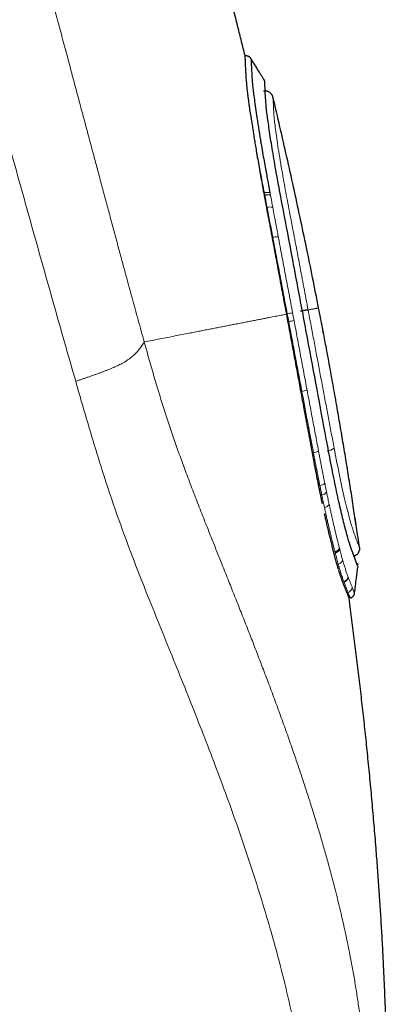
# Model space of a CAD drawing. Header units: millimetres. Extents: x 8 to 428, y 12 to 633.
# Tile 571 of 656: x 66 to 85, y 498 to 549. Entities that reach past the tile are written whole.
import ezdxf

# ---------------------------------------------------------------- set-up
doc = ezdxf.new("R2010")
doc.units = ezdxf.units.MM

msp = doc.modelspace()

# ---------------------------------------------------------------- linework, layer by layer
at = {"color": 8, "linetype": 'Continuous', "lineweight": 0}
for p, q in [((78.285, 539.908), (78.252, 539.9)), ((78.309, 539.78), (78.285, 539.908)), ((78.574, 539.912), (78.598, 539.784)), ((79.423, 533.616), (79.463, 533.624)), ((82.172, 521.505), (82.185, 521.455)), ((81.956, 521.244), (81.942, 521.296)), ((82.623, 520.005), (82.629, 519.987)), ((82.409, 519.742), (82.402, 519.761))]:
    msp.add_line(p, q, dxfattribs=at)
at = {"color": 7, "linetype": 'Continuous', "lineweight": 30}
for p, q in [((81.364, 532.545), (81.321, 532.773)), ((83.046, 522.64), (82.982, 523.063)), ((83.054, 521.141), (83.006, 521.11)), ((83.052, 521.14), (83.054, 521.141)), ((82.673, 518.879), (82.672, 518.89)), ((82.733, 518.905), (82.734, 518.905))]:
    msp.add_line(p, q, dxfattribs=at)
at = {"color": 8, "linetype": 'Continuous', "lineweight": 0}
for centre, radius, start, end in [((78.589, 538.514), 0.659, 78.9146, 104.1355), ((78.919, 536.776), 0.848, 84.1071, 103.4217), ((80.417, 528.819), 4.914, 97.8392, 101.0969), ((81.453, 523.293), 10.124, 99.2734, 100.8524), ((80.045, 530.799), 1.199, 278.813, 292.0787), ((81.52, 527.021), 0.507, 272.0839, 318.0108), ((80.746, 527.058), 0.63, 277.5482, 302.9939), ((81.104, 525.157), 0.428, 277.5578, 315.9882), ((81.207, 524.637), 0.391, 277.8144, 320.512), ((81.345, 523.959), 0.357, 278.4107, 326.0345), ((82.041, 520.965), 0.305, 283.4528, 346.2247), ((82.541, 519.489), 0.301, 285.0069, 351.9952)]:
    msp.add_arc(centre, radius, start, end, dxfattribs=at)
at = {"color": 7, "linetype": 'Continuous', "lineweight": 30}
for points, knots in [([(77.29, 546.997), (77.288, 547.005), (77.226, 547.258), (77.102, 547.759), (76.917, 548.501), (76.722, 549.274), (76.516, 550.079), (76.299, 550.918), (76.077, 551.766), (75.851, 552.62), (75.627, 553.455), (75.407, 554.269), (75.189, 555.064), (74.967, 555.867), (74.741, 556.676), (74.511, 557.493), (74.276, 558.316), (74.062, 559.058), (73.871, 559.717), (73.702, 560.292), (73.532, 560.872), (73.359, 561.455), (73.184, 562.039), (73.008, 562.625), (72.829, 563.215), (72.639, 563.838), (72.438, 564.495), (72.225, 565.181), (72.011, 565.868), (71.794, 566.559), (71.574, 567.255), (71.35, 567.956), (71.116, 568.685), (70.871, 569.442), (70.614, 570.226), (70.355, 571.015), (70.092, 571.808), (69.866, 572.483), (69.679, 573.038), (69.532, 573.471), (69.386, 573.903), (69.238, 574.335), (69.089, 574.77), (68.949, 575.178), (68.817, 575.561), (68.692, 575.92), (68.565, 576.284), (68.437, 576.653), (68.306, 577.025), (68.141, 577.496), (67.94, 578.064), (67.704, 578.73), (67.466, 579.395), (67.226, 580.063), (66.983, 580.733), (66.72, 581.454), (66.437, 582.226), (66.134, 583.047), (65.828, 583.869), (65.519, 584.693), (65.209, 585.515), (64.897, 586.335), (64.583, 587.156), (64.265, 587.98), (63.961, 588.764), (63.67, 589.509), (63.393, 590.214), (63.113, 590.923), (62.829, 591.638), (62.542, 592.355), (62.236, 593.115), (61.911, 593.919), (61.565, 594.768), (61.215, 595.621), (60.839, 596.534), (60.434, 597.506), (60.002, 598.536), (59.565, 599.572), (59.122, 600.613), (58.673, 601.66), (58.226, 602.694), (57.781, 603.715), (57.339, 604.725), (56.89, 605.74), (56.437, 606.759), (55.979, 607.781), (55.516, 608.808), (55.047, 609.839), (54.606, 610.802), (54.195, 611.694), (53.816, 612.514), (53.433, 613.335), (53.049, 614.156), (52.662, 614.978), (52.271, 615.805), (51.875, 616.637), (51.488, 617.445), (51.113, 618.226), (50.75, 618.977), (50.387, 619.726), (50.02, 620.478), (49.651, 621.231), (49.281, 621.983), (48.912, 622.73), (48.541, 623.476), (48.144, 624.272), (47.719, 625.119), (47.266, 626.018), (46.809, 626.919), (46.349, 627.823), (45.98, 628.545), (45.763, 628.964), (45.703, 629.082)], [0, 0, 0, 0, 0.000267, 0.008871, 0.017544, 0.026291, 0.036015, 0.045843, 0.055781, 0.065822, 0.075926, 0.08518, 0.094536, 0.103984, 0.113517, 0.123134, 0.132853, 0.142655, 0.149409, 0.156197, 0.163059, 0.169976, 0.176893, 0.183812, 0.190795, 0.197867, 0.206006, 0.214161, 0.222317, 0.230504, 0.238789, 0.247155, 0.255547, 0.264845, 0.274234, 0.283639, 0.293095, 0.302676, 0.307861, 0.31304, 0.318216, 0.323392, 0.328587, 0.333852, 0.338073, 0.342385, 0.346771, 0.351212, 0.355687, 0.360178, 0.368192, 0.3762, 0.384214, 0.392248, 0.400328, 0.408478, 0.418361, 0.428305, 0.43826, 0.448234, 0.458249, 0.468144, 0.478109, 0.488141, 0.498207, 0.506754, 0.515333, 0.523985, 0.532721, 0.541499, 0.550274, 0.560613, 0.570998, 0.581459, 0.59199, 0.604607, 0.617287, 0.630028, 0.642867, 0.655799, 0.668772, 0.681202, 0.693713, 0.706303, 0.718959, 0.731668, 0.744433, 0.757282, 0.770227, 0.780455, 0.790715, 0.800985, 0.811259, 0.821563, 0.831926, 0.842375, 0.852926, 0.862416, 0.87187, 0.881291, 0.890763, 0.900348, 0.909819, 0.919272, 0.928707, 0.938178, 0.949542, 0.96097, 0.97243, 0.983934, 0.995498, 1, 1, 1, 1]), ([(77.59, 546.86), (77.583, 546.871), (77.569, 546.892), (77.544, 546.918), (77.52, 546.938), (77.499, 546.953), (77.48, 546.964), (77.462, 546.974), (77.441, 546.982), (77.414, 546.991), (77.385, 546.997), (77.354, 547.001), (77.324, 547.001), (77.302, 547), (77.291, 546.998), (77.29, 546.997)], [0, 0, 0, 0, 0.11364, 0.21625, 0.306019, 0.381697, 0.442509, 0.493618, 0.557877, 0.637646, 0.732446, 0.812861, 0.900539, 0.994596, 1, 1, 1, 1]), ([(77.576, 543.933), (77.564, 544.016), (77.54, 544.181), (77.508, 544.414), (77.479, 544.635), (77.452, 544.842), (77.429, 545.037), (77.408, 545.218), (77.389, 545.387), (77.374, 545.537), (77.362, 545.67), (77.352, 545.793), (77.344, 545.914), (77.337, 546.033), (77.331, 546.151), (77.325, 546.267), (77.316, 546.449), (77.306, 546.663), (77.297, 546.856), (77.291, 546.976), (77.291, 546.989), (77.29, 546.996)], [0, 0, 0, 0, 0.032244, 0.064217, 0.095976, 0.12757, 0.159042, 0.190433, 0.22178, 0.253116, 0.28079, 0.31112, 0.344149, 0.379914, 0.41845, 0.459789, 0.503968, 0.629161, 0.754366, 0.879301, 1, 1, 1, 1]), ([(77.59, 546.86), (77.59, 546.86), (77.59, 546.863), (77.59, 546.848), (77.593, 546.803), (77.598, 546.711), (77.605, 546.565), (77.616, 546.355), (77.626, 546.165), (77.633, 546.045), (77.634, 546.024), (77.635, 546.002), (77.636, 545.979), (77.638, 545.955), (77.641, 545.896), (77.647, 545.799), (77.659, 545.642), (77.679, 545.441), (77.709, 545.175), (77.752, 544.834), (77.808, 544.417), (77.867, 544.014), (77.92, 543.661), (77.961, 543.395), (78.003, 543.13), (78.046, 542.868), (78.088, 542.612), (78.142, 542.288), (78.208, 541.904), (78.285, 541.469), (78.355, 541.08), (78.417, 540.742), (78.47, 540.459), (78.51, 540.247), (78.538, 540.098), (78.556, 540.005), (78.566, 539.95), (78.571, 539.923), (78.573, 539.916), (78.573, 539.913), (78.573, 539.912)], [0, 0, 0, 0, 0.001647, 0.051872, 0.110875, 0.175232, 0.244962, 0.320144, 0.40099, 0.406346, 0.411688, 0.417169, 0.422789, 0.42855, 0.43445, 0.464165, 0.493378, 0.525156, 0.564349, 0.606674, 0.652039, 0.70061, 0.724704, 0.747856, 0.769997, 0.791115, 0.811209, 0.830282, 0.865374, 0.896414, 0.923419, 0.946394, 0.965328, 0.980167, 0.988579, 0.994673, 0.998473, 0.99952, 0.999831, 1, 1, 1, 1]), ([(78.311, 545.703), (78.203, 545.877), (77.963, 546.262), (77.722, 546.648), (77.59, 546.86)], [0, 0, 0, 0, 0.449951, 1, 1, 1, 1]), ([(79.133, 539.707), (79.054, 540.128), (78.896, 540.966), (78.704, 542.099), (78.549, 543.093), (78.435, 543.917), (78.366, 544.528), (78.333, 545.054), (78.311, 545.477), (78.298, 545.728), (78.299, 545.699), (78.299, 545.691)], [0, 0, 0, 0, 0.093346, 0.185909, 0.278404, 0.37147, 0.464352, 0.557038, 0.742061, 0.926986, 1, 1, 1, 1]), ([(78.69, 544.973), (78.683, 544.985), (78.668, 545.01), (78.64, 545.045), (78.609, 545.076), (78.573, 545.105), (78.535, 545.129), (78.494, 545.149), (78.452, 545.164), (78.409, 545.174), (78.359, 545.179), (78.303, 545.179), (78.263, 545.171), (78.244, 545.167)], [0, 0, 0, 0, 0.082311, 0.166498, 0.252099, 0.338606, 0.425475, 0.512148, 0.598076, 0.682736, 0.765652, 0.885797, 1, 1, 1, 1]), ([(78.73, 544.871), (78.725, 544.888), (78.715, 544.924), (78.698, 544.956), (78.69, 544.973)], [0, 0, 0, 0, 0.488339, 1, 1, 1, 1]), ([(81.095, 533.943), (80.993, 534.464), (80.787, 535.507), (80.466, 537.071), (80.137, 538.635), (79.798, 540.199), (79.45, 541.76), (79.095, 543.318), (78.851, 544.354), (78.73, 544.871)], [0, 0, 0, 0, 0.142442, 0.285254, 0.428297, 0.571432, 0.71452, 0.857422, 1, 1, 1, 1]), ([(77.576, 543.933), (77.59, 543.838), (77.617, 543.649), (77.662, 543.351), (77.709, 543.045), (77.759, 542.729), (77.811, 542.406), (77.87, 542.049), (77.937, 541.657), (78.011, 541.227), (78.088, 540.79), (78.168, 540.349), (78.224, 540.049), (78.252, 539.9)], [0, 0, 0, 0, 0.085442, 0.170125, 0.254067, 0.337283, 0.419787, 0.501592, 0.603058, 0.703598, 0.803243, 0.90203, 1, 1, 1, 1]), ([(78.252, 539.9), (78.284, 539.728), (78.348, 539.384), (78.445, 538.865), (78.542, 538.345), (78.64, 537.824), (78.737, 537.302), (78.835, 536.779), (78.933, 536.254), (79.03, 535.729), (79.128, 535.202), (79.227, 534.675), (79.325, 534.146), (79.39, 533.793), (79.423, 533.616)], [0, 0, 0, 0, 0.0840485, 0.1678706, 0.2514945, 0.3349484, 0.4182601, 0.5014573, 0.5845675, 0.6676177, 0.7506347, 0.8336451, 0.9167274, 1, 1, 1, 1]), ([(83.121, 520.574), (83.121, 520.573), (83.122, 520.569), (83.02, 520.835), (82.855, 521.246), (82.654, 521.845), (82.469, 522.522), (82.259, 523.38), (82.029, 524.406), (81.789, 525.579), (81.473, 527.251), (81.074, 529.387), (80.589, 531.983), (80.104, 534.588), (79.617, 537.181), (79.294, 538.865), (79.133, 539.707)], [0, 0, 0, 0, 0.039735, 0.136465, 0.233499, 0.281929, 0.330111, 0.37813, 0.426174, 0.47432, 0.522485, 0.618238, 0.71361, 0.809047, 0.90452, 1, 1, 1, 1]), ([(80.552, 533.833), (80.548, 533.833), (80.542, 533.833), (80.516, 533.83), (80.478, 533.825), (80.428, 533.817), (80.368, 533.808), (80.302, 533.796), (80.233, 533.784), (80.187, 533.775), (80.164, 533.771)], [0, 0, 0, 0, 0.11764, 0.241366, 0.369516, 0.499994, 0.630473, 0.758622, 0.882354, 1, 1, 1, 1]), ([(81.341, 532.666), (81.327, 532.743), (81.246, 533.169), (81.163, 533.594), (81.095, 533.943)], [0, 0, 0, 0, 0.180537, 1, 1, 1, 1]), ([(79.423, 533.616), (79.452, 533.461), (79.509, 533.152), (79.596, 532.688), (79.682, 532.223), (79.768, 531.758), (79.855, 531.291), (79.94, 530.833), (80.024, 530.383), (80.106, 529.94), (80.188, 529.496), (80.271, 529.051), (80.329, 528.739), (80.362, 528.56), (80.371, 528.516), (80.379, 528.471), (80.387, 528.427), (80.395, 528.383), (80.404, 528.339), (80.412, 528.295), (80.434, 528.175), (80.468, 527.991), (80.514, 527.745), (80.56, 527.499), (80.608, 527.244), (80.657, 526.982), (80.705, 526.721), (80.754, 526.462), (80.802, 526.206), (80.849, 525.958), (80.895, 525.718), (80.939, 525.487), (80.982, 525.265), (81.02, 525.068), (81.043, 524.947), (81.053, 524.895)], [0, 0, 0, 0, 0.0523153, 0.1046579, 0.1570646, 0.2095713, 0.2622133, 0.3150254, 0.3650058, 0.4151948, 0.4656188, 0.5163034, 0.5672728, 0.5723975, 0.5775054, 0.5825966, 0.5876712, 0.592729, 0.5977701, 0.6027944, 0.6078021, 0.6388955, 0.6660986, 0.6927737, 0.7238405, 0.7541567, 0.7837212, 0.8145616, 0.8445359, 0.873643, 0.901882, 0.9292523, 0.9557541, 0.9813881, 1, 1, 1, 1]), ([(79.423, 533.616), (79.451, 533.467), (79.479, 533.315), (79.508, 533.162), (79.508, 533.159)], [0, 0, 0, 0, 0.976783, 1, 1, 1, 1]), ([(83.046, 522.64), (83.001, 522.94), (82.904, 523.586), (82.75, 524.573), (82.587, 525.597), (82.421, 526.611), (82.253, 527.614), (82.076, 528.641), (81.891, 529.691), (81.697, 530.765), (81.514, 531.755), (81.394, 532.388), (81.341, 532.666)], [0, 0, 0, 0, 0.089643, 0.192582, 0.294555, 0.395563, 0.495611, 0.594727, 0.70282, 0.810057, 0.91656, 1, 1, 1, 1]), ([(80.978, 525.272), (80.982, 525.252), (80.999, 525.166), (81.029, 525.017), (81.068, 524.823), (81.107, 524.629), (81.146, 524.436), (81.188, 524.227), (81.225, 524.047), (81.251, 523.914), (81.262, 523.861), (81.266, 523.842), (81.267, 523.836), (81.269, 523.829), (81.27, 523.823), (81.271, 523.817), (81.272, 523.812), (81.273, 523.81), (81.273, 523.809)], [0, 0, 0, 0, 0.0400976, 0.1676619, 0.2970772, 0.428974, 0.5601252, 0.6907812, 0.8629064, 0.9386538, 0.9720034, 0.9763718, 0.9807406, 0.9851098, 0.9894793, 0.9938491, 0.9982193, 1, 1, 1, 1]), ([(81.386, 523.282), (81.393, 523.253), (81.407, 523.188), (81.43, 523.086), (81.456, 522.973), (81.483, 522.855), (81.511, 522.731), (81.541, 522.602), (81.571, 522.475), (81.6, 522.35), (81.63, 522.226), (81.66, 522.1), (81.691, 521.972), (81.723, 521.843), (81.755, 521.713), (81.787, 521.582), (81.821, 521.451), (81.854, 521.32), (81.888, 521.188), (81.923, 521.058), (81.957, 520.929), (81.991, 520.808), (82.023, 520.693), (82.052, 520.59), (82.072, 520.522), (82.083, 520.485), (82.086, 520.475), (82.089, 520.465), (82.092, 520.454), (82.095, 520.444), (82.098, 520.435), (82.1, 520.43), (82.101, 520.427)], [0, 0, 0, 0, 0.024135, 0.05396, 0.08579, 0.119625, 0.155466, 0.193314, 0.233171, 0.269826, 0.308035, 0.347798, 0.38912, 0.432004, 0.475647, 0.520807, 0.567489, 0.615702, 0.665452, 0.716635, 0.769166, 0.823065, 0.871646, 0.921323, 0.965964, 0.971029, 0.976106, 0.981194, 0.986293, 0.991403, 0.996525, 1, 1, 1, 1]), ([(83.212, 521.52), (83.161, 521.87), (83.086, 522.384), (83.007, 522.898), (82.982, 523.063)], [0, 0, 0, 0, 0.679197, 1, 1, 1, 1]), ([(83.212, 521.52), (83.214, 521.501), (83.218, 521.463), (83.214, 521.407), (83.205, 521.372), (83.201, 521.356)], [0, 0, 0, 0, 0.343427, 0.701876, 1, 1, 1, 1]), ([(83.006, 521.11), (82.993, 521.104), (82.967, 521.091), (82.94, 521.082), (82.926, 521.078)], [0, 0, 0, 0, 0.508456, 1, 1, 1, 1]), ([(83.052, 521.14), (83.064, 521.15), (83.09, 521.169), (83.123, 521.205), (83.153, 521.245), (83.177, 521.289), (83.196, 521.335), (83.206, 521.369), (83.209, 521.388), (83.209, 521.391)], [0, 0, 0, 0, 0.153693, 0.317207, 0.481983, 0.646768, 0.81036, 0.971733, 1, 1, 1, 1]), ([(83.201, 521.356), (83.204, 521.365), (83.207, 521.376), (83.209, 521.388), (83.209, 521.391)], [0, 0, 0, 0, 0.757053, 1, 1, 1, 1]), ([(82.954, 519.157), (82.988, 519.416), (83.049, 519.882), (83.11, 520.347), (83.137, 520.552)], [0, 0, 0, 0, 0.557879, 1, 1, 1, 1]), ([(83.064, 520.718), (83.065, 520.718), (83.068, 520.715), (83.072, 520.711), (83.079, 520.704), (83.086, 520.697), (83.093, 520.689), (83.1, 520.68), (83.107, 520.669), (83.113, 520.658), (83.119, 520.646), (83.122, 520.639), (83.123, 520.634)], [0, 0, 0, 0, 0.004201, 0.056746, 0.120536, 0.199702, 0.294305, 0.404387, 0.529976, 0.671095, 0.827764, 1, 1, 1, 1]), ([(82.119, 520.368), (82.12, 520.365), (82.122, 520.357), (82.125, 520.347), (82.135, 520.316), (82.149, 520.269), (82.169, 520.207), (82.19, 520.145), (82.211, 520.081), (82.234, 520.014), (82.257, 519.948), (82.281, 519.881), (82.305, 519.815), (82.329, 519.751), (82.352, 519.689), (82.376, 519.626), (82.401, 519.562), (82.426, 519.498), (82.451, 519.437), (82.475, 519.378), (82.498, 519.321), (82.52, 519.266), (82.541, 519.213), (82.555, 519.178), (82.563, 519.158), (82.565, 519.153), (82.568, 519.147), (82.57, 519.142), (82.572, 519.136), (82.574, 519.131), (82.576, 519.126), (82.582, 519.112), (82.594, 519.081), (82.61, 519.04), (82.626, 518.999), (82.64, 518.963), (82.653, 518.932), (82.663, 518.906), (82.67, 518.889), (82.673, 518.879), (82.673, 518.879), (82.673, 518.879)], [0, 0, 0, 0, 0.002829, 0.005767, 0.008718, 0.027584, 0.04489, 0.062637, 0.084345, 0.10669, 0.129681, 0.155034, 0.181142, 0.208009, 0.235641, 0.264044, 0.296659, 0.330248, 0.364816, 0.400369, 0.436913, 0.474453, 0.512996, 0.552546, 0.55704, 0.561532, 0.566021, 0.570508, 0.574991, 0.579472, 0.583951, 0.588426, 0.6165, 0.666391, 0.710694, 0.754789, 0.807041, 0.859063, 0.91089, 0.966244, 1, 1, 1, 1]), ([(82.734, 518.905), (82.748, 518.91), (82.775, 518.918), (82.814, 518.939), (82.851, 518.965), (82.883, 518.997), (82.91, 519.033), (82.932, 519.073), (82.947, 519.114), (82.952, 519.142), (82.954, 519.156)], [0, 0, 0, 0, 0.11997, 0.243922, 0.370684, 0.498918, 0.627253, 0.75439, 0.879069, 1, 1, 1, 1]), ([(84.704, 487.161), (84.704, 487.486), (84.704, 488.138), (84.703, 489.117), (84.7, 490.099), (84.694, 491.087), (84.686, 492.082), (84.673, 493.085), (84.656, 494.067), (84.635, 495.03), (84.611, 495.972), (84.581, 496.923), (84.547, 497.882), (84.508, 498.848), (84.463, 499.822), (84.413, 500.804), (84.358, 501.792), (84.297, 502.787), (84.231, 503.787), (84.159, 504.793), (84.078, 505.863), (83.985, 506.998), (83.881, 508.197), (83.77, 509.397), (83.656, 510.569), (83.538, 511.71), (83.418, 512.82), (83.294, 513.927), (83.164, 515.03), (83.031, 516.128), (82.893, 517.22), (82.773, 518.14), (82.698, 518.695), (82.672, 518.889)], [0, 0, 0, 0, 0.030677, 0.06142, 0.092286, 0.123325, 0.154577, 0.186074, 0.217842, 0.247216, 0.276843, 0.306728, 0.336871, 0.367269, 0.397916, 0.428803, 0.459915, 0.491239, 0.522755, 0.554442, 0.58628, 0.623963, 0.66178, 0.699686, 0.737636, 0.772764, 0.807854, 0.842871, 0.877779, 0.912545, 0.947135, 0.981522, 1, 1, 1, 1])]:
    msp.add_open_spline(points, degree=3, knots=knots, dxfattribs=at)
at = {"color": 8, "linetype": 'Continuous', "lineweight": 0}
for points, knots in [([(43.208, 620.141), (43.4, 619.419), (43.784, 617.976), (44.455, 615.536), (45.17, 612.965), (45.927, 610.282), (46.708, 607.527), (47.508, 604.724), (48.319, 601.889), (49.411, 598.082), (50.784, 593.292), (52.432, 587.521), (54.078, 581.739), (55.718, 575.953), (57.347, 570.164), (58.961, 564.37), (60.572, 558.576), (62, 553.429), (63.246, 548.936), (64.312, 545.096), (65.374, 541.276), (66.43, 537.491), (67.48, 533.75), (68.167, 531.342), (68.511, 530.139)], [0, 0, 0, 0, 0.031233, 0.062471, 0.093713, 0.124957, 0.156205, 0.187455, 0.218706, 0.249958, 0.31246, 0.374963, 0.437468, 0.499977, 0.562484, 0.624991, 0.687498, 0.750002, 0.791673, 0.833342, 0.87501, 0.916677, 0.958341, 1, 1, 1, 1]), ([(48.478, 617.98), (48.507, 617.873), (48.564, 617.66), (48.653, 617.332), (48.744, 616.997), (48.838, 616.656), (48.934, 616.309), (49.032, 615.955), (49.136, 615.584), (49.245, 615.196), (49.359, 614.789), (49.475, 614.378), (49.592, 613.962), (49.713, 613.533), (49.838, 613.091), (49.968, 612.635), (50.099, 612.174), (50.232, 611.71), (50.366, 611.241), (50.508, 610.742), (50.66, 610.211), (50.821, 609.647), (50.983, 609.08), (51.144, 608.52), (51.302, 607.965), (51.459, 607.418), (51.616, 606.868), (51.774, 606.317), (51.933, 605.763), (52.101, 605.175), (52.279, 604.552), (52.467, 603.893), (52.656, 603.233), (52.857, 602.529), (53.071, 601.782), (53.296, 600.99), (53.522, 600.197), (53.748, 599.402), (53.975, 598.606), (54.218, 597.75), (54.477, 596.833), (54.754, 595.857), (55.03, 594.879), (55.306, 593.9), (55.582, 592.919), (55.857, 591.938), (56.142, 590.924), (56.435, 589.875), (56.738, 588.794), (57.04, 587.711), (57.342, 586.628), (57.67, 585.445), (58.027, 584.162), (58.41, 582.779), (58.792, 581.395), (59.173, 580.011), (59.554, 578.626), (59.934, 577.241), (60.328, 575.803), (60.736, 574.313), (61.156, 572.769), (61.575, 571.225), (61.993, 569.681), (62.41, 568.136), (62.826, 566.592), (63.242, 565.046), (63.641, 563.563), (64.023, 562.141), (64.388, 560.782), (64.752, 559.422), (65.09, 558.159), (65.402, 556.994), (65.687, 555.926), (65.972, 554.858), (66.25, 553.818), (66.521, 552.804), (66.784, 551.817), (67.048, 550.831), (67.31, 549.845), (67.573, 548.861), (67.835, 547.877), (68.09, 546.921), (68.338, 545.994), (68.577, 545.096), (68.817, 544.198), (69.056, 543.302), (69.295, 542.408), (69.522, 541.558), (69.737, 540.753), (69.941, 539.992), (70.145, 539.232), (70.348, 538.475), (70.551, 537.721), (70.754, 536.969), (70.942, 536.273), (71.115, 535.634), (71.273, 535.051), (71.432, 534.47), (71.59, 533.891), (71.747, 533.316), (71.905, 532.744), (72.01, 532.366), (72.062, 532.177)], [0, 0, 0, 0, 0.005, 0.009999, 0.014999, 0.02, 0.024999, 0.029999, 0.034999, 0.0405, 0.045999, 0.051498, 0.056998, 0.062498, 0.068332, 0.074165, 0.079999, 0.085832, 0.091665, 0.097499, 0.104374, 0.111248, 0.118123, 0.124998, 0.131532, 0.138065, 0.144598, 0.151131, 0.157664, 0.164198, 0.171898, 0.179598, 0.187298, 0.194998, 0.204165, 0.213331, 0.222498, 0.231665, 0.240831, 0.249998, 0.261198, 0.272398, 0.283598, 0.294798, 0.305998, 0.317198, 0.328398, 0.340718, 0.353039, 0.365359, 0.37768, 0.39, 0.405713, 0.421427, 0.437141, 0.452856, 0.468571, 0.484286, 0.5, 0.517499, 0.534999, 0.552499, 0.569999, 0.587499, 0.604999, 0.622499, 0.639999, 0.655399, 0.6708, 0.6862, 0.7016, 0.7137, 0.725801, 0.737901, 0.750001, 0.7612, 0.7724, 0.7836, 0.794799, 0.805999, 0.817199, 0.828399, 0.838666, 0.848933, 0.8592, 0.869467, 0.879733, 0.89, 0.8988, 0.9076, 0.9164, 0.925199, 0.933999, 0.942799, 0.9516, 0.958515, 0.965429, 0.972343, 0.979257, 0.98617, 0.993087, 1, 1, 1, 1]), ([(78.73, 544.871), (78.73, 544.865), (78.73, 544.854), (78.736, 544.761), (78.744, 544.615), (78.754, 544.431), (78.763, 544.243), (78.773, 544.052), (78.79, 543.814), (78.822, 543.496), (78.873, 543.09), (78.941, 542.607), (79.027, 542.049), (79.129, 541.428), (79.236, 540.809), (79.344, 540.212), (79.448, 539.653), (79.557, 539.081), (79.703, 538.316), (79.886, 537.354), (80.107, 536.189), (80.329, 535.015), (80.477, 534.227), (80.552, 533.833)], [0, 0, 0, 0, 0.06261, 0.125031, 0.18738, 0.249762, 0.291488, 0.333234, 0.374825, 0.416459, 0.458195, 0.49974, 0.541276, 0.582996, 0.624615, 0.655822, 0.687222, 0.718624, 0.749921, 0.812382, 0.874778, 0.937265, 1, 1, 1, 1]), ([(78.285, 539.908), (78.255, 540.061), (78.195, 540.367), (78.111, 540.814), (78.03, 541.252), (77.953, 541.678), (77.879, 542.091), (77.81, 542.491), (77.745, 542.877), (77.684, 543.246), (77.627, 543.601), (77.593, 543.822), (77.576, 543.932)], [0, 0, 0, 0, 0.100636, 0.200992, 0.301131, 0.401108, 0.500971, 0.600763, 0.700523, 0.800289, 0.900101, 1, 1, 1, 1]), ([(78.428, 539.153), (78.409, 539.257), (78.369, 539.467), (78.329, 539.675), (78.31, 539.78)], [0, 0, 0, 0, 0.499584, 1, 1, 1, 1]), ([(78.598, 539.784), (78.62, 539.668), (78.66, 539.461), (78.699, 539.252), (78.716, 539.16)], [0, 0, 0, 0, 0.56, 1, 1, 1, 1]), ([(78.722, 537.602), (78.698, 537.731), (78.649, 537.991), (78.575, 538.379), (78.502, 538.766), (78.453, 539.024), (78.428, 539.153)], [0, 0, 0, 0, 0.249449, 0.499235, 0.749403, 1, 1, 1, 1]), ([(78.716, 539.16), (78.743, 539.017), (78.797, 538.732), (78.872, 538.331), (78.942, 537.961), (78.985, 537.734), (79.006, 537.62)], [0, 0, 0, 0, 0.279986, 0.560004, 0.780014, 1, 1, 1, 1]), ([(79.471, 533.641), (79.439, 533.807), (79.377, 534.139), (79.283, 534.637), (79.189, 535.134), (79.096, 535.629), (79.002, 536.124), (78.909, 536.618), (78.815, 537.11), (78.753, 537.438), (78.722, 537.602)], [0, 0, 0, 0, 0.125235, 0.250196, 0.375036, 0.499879, 0.624761, 0.749718, 0.874785, 1, 1, 1, 1]), ([(79.006, 537.62), (79.037, 537.458), (79.098, 537.133), (79.191, 536.644), (79.283, 536.153), (79.375, 535.662), (79.468, 535.17), (79.561, 534.676), (79.653, 534.182), (79.715, 533.852), (79.746, 533.687)], [0, 0, 0, 0, 0.125099, 0.25009, 0.375015, 0.49991, 0.624817, 0.749775, 0.874823, 1, 1, 1, 1]), ([(81.095, 533.943), (81.094, 533.943), (81.093, 533.942), (81.078, 533.939), (81.054, 533.935), (81.021, 533.928), (80.978, 533.919), (80.927, 533.909), (80.868, 533.897), (80.802, 533.884), (80.727, 533.869), (80.645, 533.852), (80.583, 533.839), (80.552, 533.833)], [0, 0, 0, 0, 0.093334, 0.186667, 0.28, 0.373333, 0.466667, 0.56, 0.648, 0.736, 0.824, 0.912, 1, 1, 1, 1]), ([(80.552, 533.833), (80.603, 533.562), (80.705, 533.02), (80.858, 532.209), (81.01, 531.4), (81.161, 530.596), (81.311, 529.799), (81.459, 529.01), (81.606, 528.23), (81.752, 527.453), (81.849, 526.939), (81.897, 526.682)], [0, 0, 0, 0, 0.112565, 0.224704, 0.336538, 0.448191, 0.559786, 0.669452, 0.779299, 0.889443, 1, 1, 1, 1]), ([(79.463, 533.624), (79.438, 533.619), (79.376, 533.607), (79.269, 533.586), (79.142, 533.561), (79.007, 533.535), (78.865, 533.507), (78.715, 533.478), (78.559, 533.447), (78.396, 533.415), (78.213, 533.379), (78.011, 533.34), (77.786, 533.296), (77.55, 533.25), (77.303, 533.202), (77.046, 533.151), (76.791, 533.101), (76.54, 533.052), (76.294, 533.004), (76.041, 532.955), (75.78, 532.904), (75.512, 532.851), (75.239, 532.798), (74.96, 532.743), (74.673, 532.687), (74.36, 532.626), (74.02, 532.56), (73.649, 532.487), (73.269, 532.413), (72.877, 532.336), (72.476, 532.258), (72.2, 532.204), (72.062, 532.177)], [0, 0, 0, 0, 0.021497, 0.053176, 0.084855, 0.116535, 0.148214, 0.179328, 0.210441, 0.241555, 0.272669, 0.30971, 0.34675, 0.383791, 0.420831, 0.457872, 0.494912, 0.526591, 0.558271, 0.58995, 0.621629, 0.653308, 0.684421, 0.715534, 0.746647, 0.77776, 0.814799, 0.851839, 0.888879, 0.925919, 0.96296, 1, 1, 1, 1]), ([(79.547, 533.236), (79.534, 533.303), (79.509, 533.438), (79.484, 533.573), (79.471, 533.641)], [0, 0, 0, 0, 0.500187, 1, 1, 1, 1]), ([(80.229, 529.614), (80.201, 529.764), (80.144, 530.065), (80.059, 530.518), (79.973, 530.971), (79.888, 531.424), (79.803, 531.877), (79.718, 532.331), (79.632, 532.783), (79.576, 533.085), (79.547, 533.236)], [0, 0, 0, 0, 0.12525, 0.250477, 0.375657, 0.500767, 0.625781, 0.750675, 0.875423, 1, 1, 1, 1]), ([(79.746, 533.687), (79.76, 533.612), (79.786, 533.478), (79.811, 533.344), (79.822, 533.285)], [0, 0, 0, 0, 0.56, 1, 1, 1, 1]), ([(79.822, 533.285), (79.85, 533.135), (79.906, 532.834), (79.991, 532.383), (80.076, 531.931), (80.16, 531.48), (80.245, 531.03), (80.329, 530.581), (80.412, 530.134), (80.468, 529.836), (80.496, 529.687)], [0, 0, 0, 0, 0.1248001, 0.2501459, 0.3755541, 0.5007661, 0.6257911, 0.7506545, 0.8753821, 1, 1, 1, 1]), ([(68.511, 530.139), (68.566, 530.157), (68.675, 530.194), (68.839, 530.249), (69.002, 530.305), (69.163, 530.36), (69.323, 530.415), (69.48, 530.47), (69.634, 530.525), (69.786, 530.58), (69.933, 530.635), (70.077, 530.69), (70.217, 530.746), (70.353, 530.801), (70.484, 530.858), (70.61, 530.915), (70.731, 530.973), (70.852, 531.035), (70.973, 531.101), (71.093, 531.171), (71.205, 531.244), (71.31, 531.318), (71.409, 531.395), (71.502, 531.474), (71.593, 531.559), (71.681, 531.652), (71.768, 531.753), (71.847, 531.856), (71.922, 531.962), (71.993, 532.069), (72.039, 532.141), (72.062, 532.177)], [0, 0, 0, 0, 0.03043, 0.060807, 0.091091, 0.121255, 0.151287, 0.181196, 0.211001, 0.240739, 0.270454, 0.300194, 0.330014, 0.359963, 0.390088, 0.420429, 0.451015, 0.481868, 0.517466, 0.553426, 0.589731, 0.626351, 0.663248, 0.700373, 0.737674, 0.781346, 0.825107, 0.868891, 0.912646, 0.956346, 1, 1, 1, 1]), ([(72.062, 532.177), (72.105, 532.022), (72.191, 531.713), (72.321, 531.253), (72.451, 530.797), (72.582, 530.346), (72.714, 529.902), (72.846, 529.466), (72.978, 529.038), (73.111, 528.616), (73.247, 528.197), (73.385, 527.781), (73.525, 527.367), (73.666, 526.96), (73.808, 526.557), (73.951, 526.16), (74.095, 525.767), (74.246, 525.358), (74.407, 524.931), (74.575, 524.488), (74.744, 524.049), (74.913, 523.615), (75.082, 523.184), (75.283, 522.675), (75.515, 522.089), (75.778, 521.429), (76.061, 520.721), (76.363, 519.967), (76.683, 519.165), (77, 518.368), (77.314, 517.573), (77.624, 516.78), (77.931, 515.989), (78.244, 515.173), (78.562, 514.331), (78.885, 513.462), (79.203, 512.591), (79.514, 511.719), (79.799, 510.904), (80.058, 510.146), (80.292, 509.446), (80.521, 508.742), (80.746, 508.036), (80.965, 507.325), (81.18, 506.611), (81.389, 505.891), (81.572, 505.238), (81.73, 504.652), (81.867, 504.135), (82, 503.613), (82.129, 503.088), (82.247, 502.597), (82.352, 502.139), (82.446, 501.716), (82.538, 501.289), (82.628, 500.858), (82.71, 500.451), (82.783, 500.067), (82.85, 499.708), (82.915, 499.345), (82.978, 498.978), (83.038, 498.609), (83.096, 498.237), (83.152, 497.863), (83.205, 497.484), (83.252, 497.125), (83.295, 496.788), (83.332, 496.473), (83.367, 496.154), (83.401, 495.831), (83.432, 495.506), (83.462, 495.179), (83.489, 494.85), (83.515, 494.518), (83.538, 494.191), (83.558, 493.869), (83.577, 493.553), (83.593, 493.235), (83.608, 492.914), (83.622, 492.592), (83.633, 492.268), (83.644, 491.931), (83.652, 491.582), (83.659, 491.22), (83.665, 490.858), (83.669, 490.495), (83.671, 490.098), (83.672, 489.667), (83.671, 489.203), (83.669, 488.738), (83.666, 488.273), (83.662, 487.809), (83.658, 487.344), (83.656, 487.034), (83.655, 486.88)], [0, 0, 0, 0, 0.008781, 0.017561, 0.026342, 0.035123, 0.043904, 0.052527, 0.061152, 0.069776, 0.0784, 0.087199, 0.095999, 0.104799, 0.1136, 0.122401, 0.1312, 0.14, 0.150266, 0.160532, 0.170799, 0.181066, 0.191333, 0.201599, 0.217732, 0.233866, 0.249999, 0.269998, 0.289998, 0.309999, 0.33, 0.349999, 0.369998, 0.389999, 0.411999, 0.434001, 0.456001, 0.478, 0.499999, 0.5175, 0.535001, 0.552501, 0.57, 0.5875, 0.605002, 0.622502, 0.640001, 0.652321, 0.66464, 0.676961, 0.689282, 0.701601, 0.71128, 0.720962, 0.730642, 0.740321, 0.75, 0.75784, 0.765681, 0.773522, 0.781361, 0.7892, 0.796902, 0.804603, 0.812302, 0.820001, 0.826161, 0.83232, 0.83848, 0.844641, 0.850801, 0.856851, 0.862901, 0.86895, 0.875, 0.880601, 0.8862, 0.891799, 0.897401, 0.903, 0.908599, 0.9142, 0.920361, 0.926519, 0.93268, 0.938839, 0.944999, 0.952856, 0.960714, 0.968571, 0.976428, 0.984285, 0.992142, 1, 1, 1, 1]), ([(80.249, 485.967), (80.251, 486.448), (80.254, 487.408), (80.236, 488.85), (80.278, 490.291), (80.39, 491.726), (80.382, 493.12), (80.25, 494.409), (80.057, 495.608), (79.837, 496.753), (79.597, 497.859), (79.145, 499.775), (78.421, 502.418), (77.361, 505.754), (76.204, 509.024), (74.969, 512.257), (73.674, 515.49), (72.515, 518.331), (71.533, 520.82), (70.743, 522.943), (69.979, 525.196), (69.243, 527.595), (68.755, 529.291), (68.511, 530.139)], [0, 0, 0, 0, 0.025004, 0.050009, 0.07501, 0.099996, 0.12496, 0.149936, 0.174933, 0.199933, 0.224938, 0.249942, 0.333281, 0.416625, 0.499971, 0.583319, 0.666666, 0.75001, 0.800016, 0.850019, 0.900014, 0.950005, 1, 1, 1, 1]), ([(80.496, 529.687), (80.524, 529.535), (80.581, 529.232), (80.666, 528.777), (80.751, 528.325), (80.836, 527.874), (80.921, 527.424), (81.005, 526.976), (81.061, 526.678), (81.089, 526.53)], [0, 0, 0, 0, 0.143, 0.285872, 0.428665, 0.571429, 0.71421, 0.857052, 1, 1, 1, 1]), ([(80.828, 526.434), (80.796, 526.608), (80.73, 526.957), (80.63, 527.484), (80.539, 527.969), (80.455, 528.412), (80.38, 528.811), (80.305, 529.212), (80.254, 529.48), (80.229, 529.614)], [0, 0, 0, 0, 0.166382, 0.332974, 0.4997, 0.624787, 0.749876, 0.87494, 1, 1, 1, 1]), ([(81.897, 526.682), (81.997, 526.168), (82.196, 525.141), (82.482, 523.862), (82.73, 522.884), (82.974, 522.122), (83.166, 521.65), (83.196, 521.563), (83.212, 521.52)], [0, 0, 0, 0, 0.125515, 0.250547, 0.375202, 0.500303, 0.75052, 1, 1, 1, 1]), ([(81.16, 524.732), (81.145, 524.807), (81.115, 524.955), (81.07, 525.179), (81.026, 525.4), (80.979, 525.639), (80.93, 525.895), (80.878, 526.167), (80.845, 526.346), (80.828, 526.434)], [0, 0, 0, 0, 0.135498, 0.270761, 0.401535, 0.528027, 0.690819, 0.847834, 1, 1, 1, 1]), ([(81.089, 526.53), (81.104, 526.449), (81.135, 526.287), (81.18, 526.045), (81.226, 525.805), (81.272, 525.565), (81.318, 525.328), (81.365, 525.092), (81.396, 524.937), (81.412, 524.859)], [0, 0, 0, 0, 0.1425501, 0.2850533, 0.4275667, 0.570176, 0.713002, 0.8562068, 1, 1, 1, 1]), ([(81.26, 524.25), (81.244, 524.329), (81.211, 524.488), (81.177, 524.651), (81.16, 524.732)], [0, 0, 0, 0, 0.498572, 1, 1, 1, 1]), ([(81.412, 524.859), (81.43, 524.77), (81.462, 524.612), (81.494, 524.457), (81.508, 524.388)], [0, 0, 0, 0, 0.559999, 1, 1, 1, 1]), ([(81.397, 523.606), (81.386, 523.658), (81.364, 523.763), (81.329, 523.924), (81.295, 524.085), (81.272, 524.195), (81.26, 524.25)], [0, 0, 0, 0, 0.2505637, 0.5005141, 0.7502059, 1, 1, 1, 1]), ([(81.508, 524.388), (81.521, 524.328), (81.546, 524.209), (81.581, 524.045), (81.612, 523.895), (81.632, 523.805), (81.641, 523.759)], [0, 0, 0, 0, 0.279971, 0.560005, 0.780027, 1, 1, 1, 1]), ([(81.942, 521.296), (81.927, 521.356), (81.895, 521.476), (81.848, 521.666), (81.799, 521.862), (81.749, 522.065), (81.699, 522.275), (81.649, 522.488), (81.599, 522.703), (81.549, 522.919), (81.499, 523.142), (81.449, 523.37), (81.415, 523.527), (81.397, 523.606)], [0, 0, 0, 0, 0.094023, 0.187626, 0.280902, 0.373949, 0.466863, 0.559741, 0.647365, 0.735123, 0.823096, 0.911362, 1, 1, 1, 1]), ([(81.641, 523.759), (81.659, 523.678), (81.694, 523.516), (81.746, 523.28), (81.798, 523.051), (81.849, 522.828), (81.899, 522.611), (81.947, 522.406), (81.994, 522.21), (82.04, 522.025), (82.084, 521.845), (82.128, 521.671), (82.157, 521.561), (82.171, 521.505)], [0, 0, 0, 0, 0.093996, 0.187576, 0.280833, 0.373865, 0.466768, 0.55964, 0.647265, 0.735033, 0.823023, 0.911319, 1, 1, 1, 1]), ([(82.172, 521.505), (82.168, 521.494), (82.161, 521.47), (82.143, 521.437), (82.12, 521.405), (82.092, 521.375), (82.06, 521.349), (82.023, 521.327), (81.984, 521.309), (81.956, 521.3), (81.942, 521.296)], [0, 0, 0, 0, 0.125002, 0.250005, 0.375007, 0.500009, 0.625012, 0.750014, 0.875007, 1, 1, 1, 1]), ([(82.112, 520.669), (82.1, 520.713), (82.075, 520.8), (82.036, 520.941), (81.997, 521.088), (81.969, 521.192), (81.956, 521.244)], [0, 0, 0, 0, 0.249123, 0.498709, 0.748943, 1, 1, 1, 1]), ([(82.185, 521.455), (82.2, 521.398), (82.229, 521.285), (82.269, 521.137), (82.305, 521.006), (82.327, 520.931), (82.337, 520.893)], [0, 0, 0, 0, 0.279943, 0.560013, 0.780056, 1, 1, 1, 1]), ([(82.402, 519.761), (82.392, 519.785), (82.372, 519.835), (82.34, 519.92), (82.306, 520.018), (82.267, 520.139), (82.221, 520.287), (82.168, 520.467), (82.131, 520.601), (82.112, 520.669)], [0, 0, 0, 0, 0.115245, 0.239374, 0.365745, 0.493311, 0.66348, 0.83195, 1, 1, 1, 1]), ([(82.337, 520.893), (82.349, 520.854), (82.371, 520.775), (82.403, 520.666), (82.435, 520.563), (82.465, 520.466), (82.496, 520.367), (82.528, 520.269), (82.561, 520.173), (82.593, 520.085), (82.613, 520.032), (82.622, 520.005)], [0, 0, 0, 0, 0.099991, 0.199859, 0.299663, 0.399462, 0.499304, 0.624232, 0.749354, 0.874641, 1, 1, 1, 1]), ([(82.623, 520.005), (82.62, 519.991), (82.614, 519.963), (82.598, 519.923), (82.577, 519.885), (82.55, 519.851), (82.518, 519.82), (82.483, 519.795), (82.444, 519.774), (82.416, 519.765), (82.402, 519.761)], [0, 0, 0, 0, 0.125, 0.25, 0.375, 0.5, 0.625001, 0.750001, 0.875, 1, 1, 1, 1]), ([(82.629, 519.987), (82.64, 519.958), (82.662, 519.901), (82.692, 519.823), (82.721, 519.749), (82.751, 519.672), (82.781, 519.594), (82.812, 519.516), (82.83, 519.47), (82.839, 519.447)], [0, 0, 0, 0, 0.125771, 0.251225, 0.376319, 0.501163, 0.667426, 0.833679, 1, 1, 1, 1]), ([(82.619, 519.199), (82.61, 519.222), (82.592, 519.268), (82.561, 519.347), (82.528, 519.432), (82.491, 519.526), (82.452, 519.628), (82.423, 519.704), (82.409, 519.742)], [0, 0, 0, 0, 0.166496, 0.332957, 0.499452, 0.666062, 0.832878, 1, 1, 1, 1]), ([(82.734, 518.905), (82.734, 518.906), (82.733, 518.907), (82.728, 518.919), (82.721, 518.938), (82.71, 518.965), (82.697, 518.998), (82.682, 519.037), (82.663, 519.084), (82.643, 519.137), (82.627, 519.178), (82.619, 519.199)], [0, 0, 0, 0, 0.114784, 0.229572, 0.344323, 0.459052, 0.567216, 0.675383, 0.783561, 0.891764, 1, 1, 1, 1]), ([(82.839, 519.447), (82.848, 519.424), (82.866, 519.378), (82.889, 519.32), (82.908, 519.271), (82.924, 519.23), (82.937, 519.198), (82.947, 519.174), (82.952, 519.161), (82.954, 519.155), (82.954, 519.157), (82.954, 519.157)], [0, 0, 0, 0, 0.122518, 0.245119, 0.36782, 0.490638, 0.613581, 0.736613, 0.859682, 0.982737, 1, 1, 1, 1])]:
    msp.add_open_spline(points, degree=3, knots=knots, dxfattribs=at)
for points in [[(78.285, 539.908), (78.3, 539.911), (78.329, 539.917), (78.373, 539.923), (78.416, 539.926), (78.456, 539.928), (78.493, 539.927), (78.525, 539.925), (78.553, 539.92), (78.567, 539.915), (78.574, 539.912)], [(78.309, 539.78), (78.324, 539.783), (78.354, 539.788), (78.398, 539.794), (78.441, 539.798), (78.481, 539.8), (78.518, 539.799), (78.55, 539.796), (78.578, 539.791), (78.591, 539.787), (78.598, 539.784)], [(82.185, 521.455), (82.181, 521.443), (82.174, 521.419), (82.157, 521.385), (82.134, 521.353), (82.106, 521.324), (82.073, 521.298), (82.037, 521.275), (81.998, 521.256), (81.97, 521.248), (81.956, 521.244)], [(82.409, 519.742), (82.423, 519.747), (82.451, 519.756), (82.49, 519.776), (82.525, 519.802), (82.557, 519.832), (82.584, 519.867), (82.605, 519.904), (82.621, 519.945), (82.627, 519.973), (82.629, 519.987)]]:
    msp.add_open_spline(points, degree=3, dxfattribs=at)

doc.saveas('drawing.dxf')
